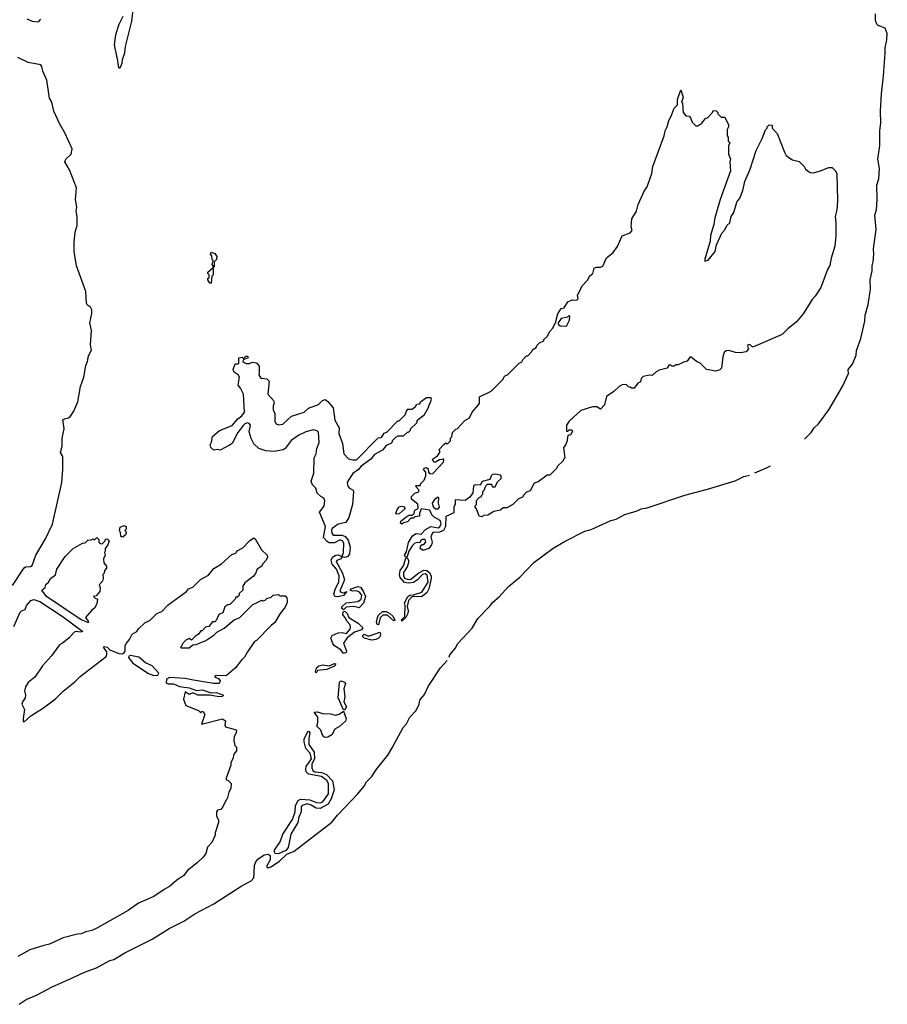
# Model space of a CAD drawing. Extents: x 2293878 to 2522763, y 823964 to 1006972.
# Tile 313 of 407: x 2421150 to 2427836, y 952653 to 960241. Entities that reach past the tile are written whole.
import ezdxf

# ---------------------------------------------------------------- set-up
doc = ezdxf.new("R2010")
doc.units = 0

msp = doc.modelspace()

# ---------------------------------------------------------------- linework, layer by layer
at = {"layer": '0CON20XD'}
for points in [[(2421925, 959870), (2421940, 959905), (2421942.5, 959935), (2421960, 959985), (2421966.7, 960035), (2422015, 960230), (2422024.1, 960315.9)], [(2427198.1, 957007.1), (2427249.4, 957060.6), (2427273.5, 957095), (2427307, 957125), (2427385.9, 957234.1), (2427490.2, 957415), (2427537.3, 957515), (2427535.7, 957545), (2427568.7, 957585), (2427595.5, 957655.5), (2427599, 957691), (2427632.1, 957785), (2427663.1, 957916.9), (2427666.6, 957963.4), (2427688.3, 958045), (2427706.7, 958165), (2427704.3, 958235.7), (2427721, 958305), (2427719.2, 958345), (2427727.4, 958375), (2427731.5, 958435), (2427729, 958475), (2427750.2, 958625), (2427740.7, 958735), (2427753.1, 958775), (2427758.7, 958855), (2427755.5, 958965), (2427770.3, 959015), (2427776.4, 959095), (2427763.2, 959165), (2427778.7, 959271.3), (2427777.8, 959385), (2427786.2, 959445), (2427783.3, 959535), (2427791, 959669), (2427808.1, 959805), (2427821, 959985), (2427819, 960025), (2427834, 960085), (2427836.5, 960135), (2427820.4, 960175), (2427765.5, 960195), (2427755, 960205.5), (2427745.8, 960235), (2427745.7, 960285)], [(2421205, 960246.8), (2421245, 960230), (2421295.3, 960224.7), (2421311.9, 960245)], [(2421943.8, 960266.2), (2421915, 960204), (2421888.2, 960125), (2421878, 960048), (2421895, 959958.8), (2421902.4, 959942.4), (2421908.8, 959885), (2421915, 959870), (2421925, 959870)], [(2421095, 955880.2), (2421185, 956015.2), (2421195, 956023.9), (2421232.2, 956027.8), (2421245.7, 956035), (2421274, 956115), (2421348.8, 956241.2), (2421403.3, 956353.3), (2421475.3, 956675), (2421483.2, 956775), (2421481.2, 956875), (2421463.6, 956905), (2421477.1, 956952.9), (2421476.1, 957015), (2421492.4, 957087.6), (2421483.1, 957156.9), (2421494.2, 957165.8), (2421527.3, 957172.7), (2421541.5, 957185), (2421566.4, 957223.6), (2421598, 957295), (2421618.6, 957415), (2421644.4, 957485.6), (2421658.7, 957575), (2421672.8, 957607.3), (2421680.5, 957649.5), (2421702.8, 957695), (2421696.3, 957736.3), (2421703.5, 957846.5), (2421690.4, 957905), (2421705, 957977.5), (2421704.7, 958004.7), (2421695, 958024.4), (2421671.7, 958041.7), (2421665.4, 958055), (2421658.9, 958145), (2421588.2, 958345), (2421570, 958455), (2421568.8, 958525), (2421577, 958603), (2421592.9, 958655), (2421594.2, 958725), (2421585.8, 958765), (2421590.4, 958795), (2421579.4, 958855), (2421588.5, 958945), (2421534.3, 959084.3), (2421498.9, 959145), (2421505.6, 959165), (2421546.7, 959205), (2421554, 959245), (2421497.9, 959367.9), (2421458.8, 959435), (2421414.2, 959535), (2421397.5, 959605), (2421378.8, 959635), (2421360, 959775), (2421329.2, 959845), (2421321.1, 959881.1), (2421312.1, 959892.1), (2421215, 959910.7), (2421135, 959950.1)], [(2424125, 956096.7), (2424116.2, 956115), (2424131.4, 956138.6), (2424147.5, 956212.5), (2424176.8, 956263.2), (2424205, 956282), (2424245, 956276.5), (2424278.3, 956311.7), (2424317.5, 956335), (2424375, 956325.7), (2424387.8, 956332.2), (2424398.6, 956355), (2424390.3, 956380.3), (2424345, 956406.7), (2424327.5, 956425), (2424310, 956460), (2424245, 956470), (2424230, 956435), (2424230, 956415), (2424195, 956410), (2424185, 956400), (2424165, 956400), (2424138.3, 956371.7), (2424107.5, 956362.5), (2424095, 956352.5), (2424085, 956360), (2424087.5, 956375), (2424125, 956407.5), (2424148.3, 956421.7), (2424178.3, 956421.7), (2424190, 956435), (2424195, 956460), (2424220, 956475), (2424218.3, 956508.3), (2424170, 956545), (2424170, 956565), (2424177.5, 956575), (2424195, 956592.5), (2424227, 956603), (2424227, 956617), (2424200, 956645), (2424205, 956650), (2424238.3, 956651.7), (2424240, 956665), (2424266.7, 956693.3), (2424280, 956725), (2424280, 956755), (2424262.5, 956775), (2424270, 956785), (2424285, 956790), (2424298.3, 956778.3), (2424300, 956755), (2424311.7, 956741.7), (2424335, 956742.5), (2424415, 956830), (2424420, 956845), (2424415, 956860), (2424408.3, 956851.7), (2424385, 956850), (2424355, 956830), (2424341.7, 956831.7), (2424332.5, 956855), (2424370, 956880), (2424387.5, 956905), (2424387.5, 956917.5), (2424380, 956925), (2424421.7, 956968.3), (2424435, 956980), (2424445, 956970), (2424470, 956995), (2424470, 957015), (2424480, 957025), (2424485, 957060), (2424510, 957085), (2424525, 957090), (2424579.3, 957150.7), (2424616.4, 957173.6), (2424637.5, 957215), (2424687, 957273), (2424692.5, 957285), (2424692.5, 957335), (2424783, 957377), (2424875, 957470), (2424880, 957485), (2424895, 957500), (2424910, 957505), (2425000, 957595), (2425020, 957605), (2425030, 957625), (2425055, 957650), (2425065, 957650), (2425095, 957680), (2425105, 957700), (2425130, 957715), (2425135, 957730), (2425155, 957750), (2425190, 957765), (2425190, 957775), (2425218.3, 957801.7), (2425232.5, 957835), (2425255, 957860), (2425280, 957905), (2425297.5, 957975), (2425322.5, 958015), (2425345, 958020), (2425375, 958067.5), (2425408.3, 958081.7), (2425445, 958080), (2425455, 958090), (2425450, 958115), (2425485, 958190), (2425526.1, 958233.9), (2425543.6, 958266.4), (2425566.1, 958283.9), (2425577.5, 958325), (2425595, 958332.5), (2425625, 958332.5), (2425645, 958342.5), (2425673.3, 958405), (2425724, 958446), (2425757.3, 958492.7), (2425793.8, 958575), (2425855, 958597.5), (2425870, 958615), (2425862.5, 958645), (2425868.8, 958705), (2425903.8, 958765), (2425916.2, 958816.2), (2425966.2, 958925), (2425982.9, 958947.1), (2426020.8, 959055), (2426030.7, 959109.3), (2426117.1, 959345), (2426124.4, 959385), (2426139.2, 959415), (2426152, 959465), (2426171.7, 959498.3), (2426195, 959560), (2426220, 959585), (2426220, 959625), (2426245, 959700), (2426262.5, 959645), (2426250, 959605), (2426257.5, 959595), (2426262.5, 959525), (2426285, 959500), (2426308.3, 959498.3), (2426320, 959485), (2426331.7, 959451.7), (2426361.7, 959421.7), (2426377, 959423), (2426406.4, 959443.6), (2426435, 959480), (2426450, 959485), (2426490, 959525), (2426495, 959540), (2426518.3, 959538.3), (2426530, 959525), (2426530, 959515), (2426555, 959490), (2426585, 959490), (2426611.7, 959431.7), (2426612.5, 959415), (2426602.5, 959395), (2426602.5, 959345), (2426610, 959335), (2426610, 959305), (2426622.5, 959295), (2426612.5, 959265), (2426612.5, 959205), (2426627.5, 959165), (2426622.5, 959145), (2426626.7, 959075), (2426548.8, 958855), (2426506.7, 958715), (2426498.3, 958661.7), (2426473.6, 958576.4), (2426470, 958535), (2426430, 958395), (2426430, 958380), (2426455, 958387.5), (2426508.8, 958455), (2426520, 958505), (2426561.2, 958595), (2426585, 958622.5), (2426600, 958655), (2426623.3, 958675), (2426632, 958725), (2426653.8, 958755), (2426676.9, 958835), (2426698.8, 958865), (2426723.8, 958925), (2426738.6, 958995), (2426780, 959090), (2426825, 959232.5), (2426872.5, 959325), (2426898.3, 959391.7), (2426910, 959405), (2426910, 959415), (2426925, 959430), (2426948.3, 959428.3), (2426950, 959405), (2426987.5, 959365), (2427045, 959220), (2427057.5, 959195), (2427085, 959172.5), (2427105, 959160), (2427158.3, 959148.3), (2427195, 959110), (2427205, 959090), (2427243, 959063), (2427265, 959060), (2427315, 959072.5), (2427385, 959102.5), (2427411.7, 959101.7), (2427437, 959077), (2427447, 959053), (2427453.8, 958845), (2427446.2, 958775), (2427433.8, 958725), (2427440, 958675), (2427440, 958575), (2427431.2, 958495), (2427403.3, 958403.3), (2427393.9, 958346.1), (2427376.7, 958315), (2427325, 958177.5), (2427280.7, 958109.3), (2427257.5, 958085), (2427187.3, 957972.7), (2427137, 957913), (2427070.5, 957859.5), (2427025.9, 957814.1), (2426805, 957720), (2426795, 957720), (2426780, 957735), (2426765, 957737.5), (2426760, 957725), (2426767.5, 957705), (2426747.7, 957682.3), (2426705, 957673.3), (2426666.4, 957676.4), (2426615, 957692.5), (2426595, 957690), (2426580, 957675), (2426568.3, 957641.7), (2426557.5, 957555), (2426545, 957542.5), (2426515, 957531.2), (2426444.1, 957544.1), (2426393.6, 957593.6), (2426365, 957607.5), (2426325, 957640), (2426315, 957640), (2426295, 957610), (2426265, 957602.5), (2426225, 957580), (2426205, 957580), (2426195, 957570), (2426175, 957570), (2426168.3, 957578.3), (2426155, 957580), (2426140, 957555), (2426079.3, 957540.7), (2426055, 957527.5), (2426025, 957500), (2426005, 957502.5), (2425955, 957490), (2425940, 957475), (2425935, 957450), (2425915, 957440), (2425885, 957400), (2425865, 957400), (2425855, 957410), (2425841.7, 957411.7), (2425825, 957430), (2425793.6, 957426.4), (2425770, 957415), (2425730, 957375), (2425673.6, 957336.4), (2425657, 957273), (2425625, 957240), (2425597, 957257), (2425565, 957257.5), (2425475, 957230), (2425385, 957147.5), (2425363.3, 957115), (2425365, 957070), (2425375, 957070), (2425385, 957080), (2425405, 957080), (2425410, 957065), (2425400, 957055), (2425398.3, 957041.7), (2425385, 957040), (2425371.7, 957028.3), (2425370, 956995), (2425357, 956963), (2425340, 956945), (2425350, 956865), (2425340, 956855), (2425338.3, 956841.7), (2425295, 956800), (2425288.3, 956781.7), (2425235, 956730), (2425215, 956730), (2425145, 956680), (2425115, 956670), (2425085, 956610), (2425055, 956600), (2425035, 956580), (2425025, 956560), (2424995, 956547.5), (2424950, 956505), (2424905, 956480), (2424875, 956480), (2424855, 956460), (2424805, 956450), (2424757, 956423), (2424725, 956420), (2424715, 956410), (2424690, 956415), (2424671.7, 956471.7), (2424660, 956485), (2424660, 956495), (2424670, 956505), (2424670, 956535), (2424691.7, 956558.3), (2424710, 956565), (2424710, 956575), (2424720, 956585), (2424720, 956605), (2424730, 956615), (2424741.7, 956648.3), (2424755, 956660), (2424785, 956660), (2424791.7, 956641.7), (2424815, 956640), (2424831.7, 956678.3), (2424860, 956705), (2424860, 956725), (2424851.7, 956731.7), (2424815, 956738.8), (2424795, 956736.2), (2424784, 956725), (2424773.3, 956696.7), (2424715, 956682.5), (2424697.5, 956652.5), (2424665, 956656.7), (2424655, 956652.5), (2424647.5, 956645), (2424642.5, 956595), (2424618, 956562), (2424583.6, 956536.4), (2424505, 956540), (2424507, 956507), (2424497, 956483), (2424495, 956440), (2424435, 956413.3), (2424431.9, 956335), (2424415.4, 956304.6), (2424385, 956291.9), (2424335, 956287.5), (2424325, 956276.2), (2424319.2, 956255), (2424328.8, 956215), (2424323.3, 956195), (2424302.5, 956165), (2424265, 956152.5), (2424255, 956152.5), (2424237.5, 956165), (2424241.7, 956188.3), (2424252.5, 956197.5), (2424265, 956197.5), (2424280, 956215), (2424275.9, 956235.9), (2424255, 956236), (2424240, 956225), (2424235, 956210), (2424215, 956212.5), (2424195, 956206), (2424174.6, 956185.4), (2424149.2, 956145), (2424135, 956100), (2424125, 956096.7)], [(2422625, 958210), (2422615, 958210), (2422600, 958235), (2422600, 958245), (2422610, 958255), (2422610, 958275), (2422600, 958285), (2422600, 958295), (2422640, 958330), (2422640, 958345), (2422632.5, 958355), (2422640, 958385), (2422633.6, 958393.6), (2422631.7, 958421.7), (2422620, 958435), (2422625, 958450), (2422655, 958440), (2422670, 958415), (2422667, 958393), (2422650, 958375), (2422650, 958335), (2422640, 958330), (2422640, 958275), (2422630, 958265), (2422625, 958210)], [(2425365, 957880), (2425387.5, 957925), (2425390, 957955), (2425385, 957960), (2425371.7, 957948.3), (2425323, 957937), (2425300, 957905), (2425300, 957895), (2425315, 957882.5), (2425365, 957880)], [(2423605, 955793.9), (2423579.2, 955795), (2423570.4, 955815), (2423583, 955857), (2423610, 955905), (2423612.9, 955955), (2423591.8, 956005), (2423557.1, 956045), (2423550.5, 956075), (2423561.7, 956098.3), (2423586.2, 956115), (2423605, 956117.5), (2423625, 956105.8), (2423635, 956106.7), (2423645.5, 956135), (2423646.9, 956206.9), (2423638.1, 956225), (2423625, 956230.8), (2423615, 956230.9), (2423575, 956208.2), (2423535, 956210), (2423518.9, 956218.9), (2423490.9, 956250.9), (2423506.7, 956335), (2423461.2, 956445), (2423497.7, 956492.3), (2423501.2, 956535), (2423493, 956553), (2423470, 956565), (2423441.7, 956591.7), (2423431.7, 956631.7), (2423407.5, 956655), (2423397.5, 956685), (2423416.7, 956745), (2423418.8, 956865), (2423434.3, 956895.7), (2423438.8, 956935), (2423458.3, 956981.7), (2423452.3, 957062.3), (2423442.3, 957072.3), (2423415, 957080), (2423356.1, 957063.9), (2423301.2, 957038.8), (2423241.2, 956998.8), (2423205, 956950), (2423196.7, 956935), (2423180, 956925), (2423115, 956914.3), (2423047, 956917), (2422992.5, 956935), (2422955, 956972.5), (2422934.1, 957014.1), (2422917.5, 957065), (2422927.5, 957115), (2422919.3, 957129.3), (2422905, 957133.3), (2422885, 957127.5), (2422873.6, 957116.4), (2422831.7, 957058.3), (2422786.7, 956975), (2422772.5, 956965), (2422695, 956923.8), (2422675, 956927.5), (2422645, 956922.5), (2422622.5, 956945), (2422617.5, 956965), (2422627.5, 956985), (2422635, 957027.5), (2422690, 957075), (2422786.4, 957113.6), (2422830, 957165), (2422863, 957187), (2422882.5, 957215), (2422873.8, 957355), (2422852.3, 957402.3), (2422834.2, 957425), (2422843.8, 957485), (2422834.1, 957504.1), (2422803.8, 957525), (2422794, 957545), (2422811.7, 957588.3), (2422831.7, 957588.3), (2422840, 957595), (2422840, 957635), (2422865, 957640), (2422875, 957630), (2422891.7, 957648.3), (2422905, 957647.5), (2422910, 957635), (2422871.7, 957618.3), (2422870, 957605), (2422895, 957590), (2422921.7, 957591.7), (2422945, 957602.5), (2422975, 957596.7), (2422995, 957570), (2422996.2, 957523.8), (2422992.5, 957505), (2423007.5, 957477.5), (2423055, 957472.5), (2423072.5, 957455), (2423062.5, 957355), (2423106.7, 957305), (2423110, 957285), (2423102.5, 957265), (2423102.5, 957235), (2423116.7, 957205), (2423117.5, 957145), (2423127, 957127), (2423145, 957117.5), (2423177, 957123), (2423245, 957186), (2423343.6, 957216.4), (2423375, 957247.5), (2423453.6, 957276.4), (2423483.9, 957306.1), (2423505, 957312.5), (2423525, 957297.5), (2423565, 957250), (2423577.5, 957155), (2423612.5, 957095), (2423610.7, 957050.7), (2423636.7, 956975), (2423647.5, 956895), (2423685, 956857.5), (2423718.3, 956848.3), (2423745, 956850), (2423911.7, 957018.3), (2423938.3, 957021.7), (2423960, 957055), (2423978.3, 957061.7), (2424065, 957150), (2424075, 957150), (2424120, 957195), (2424130, 957225), (2424141.7, 957238.3), (2424175, 957240), (2424200, 957260), (2424211.7, 957278.3), (2424235, 957280), (2424240, 957295), (2424285, 957330), (2424315, 957330), (2424320, 957325), (2424317, 957293), (2424300, 957265), (2424300, 957255), (2424265, 957190), (2424211.7, 957148.3), (2424210, 957135), (2424160, 957085), (2424160, 957075), (2424145, 957060), (2424135, 957060), (2424105, 957030), (2424065, 957030), (2424045, 957020), (2424020, 956995), (2424020, 956985), (2424010, 956975), (2423975, 956960), (2423946.4, 956923.6), (2423885, 956890), (2423856.4, 956853.6), (2423780.7, 956799.3), (2423760, 956775), (2423717, 956743), (2423673, 956677), (2423680, 956645), (2423690.7, 956630.7), (2423720, 956615), (2423722.5, 956605), (2423715.8, 956504.2), (2423686.4, 956403.6), (2423663, 956367), (2423605, 956351.9), (2423559.2, 956320.8), (2423552.4, 956307.6), (2423554.5, 956284.5), (2423567, 956267), (2423635, 956268.2), (2423658.5, 956258.5), (2423680.2, 956230.2), (2423696.9, 956175), (2423690.5, 956125), (2423678.5, 956105), (2423655, 956095.5), (2423635, 956100), (2423625.4, 956084.6), (2423595, 956074), (2423588.6, 956065), (2423637.7, 955975), (2423653.9, 955925), (2423618.5, 955838.5), (2423625, 955828.9), (2423646.1, 955823.9), (2423670, 955835), (2423645, 955802.7), (2423605, 955793.9)], [(2426816, 956748.2), (2426905, 956786.7), (2426935.5, 956803.3)], [(2424459.2, 955328), (2424465.6, 955345), (2424505.6, 955394.4), (2424526, 955434), (2424637.5, 955552.5), (2424680, 955625), (2424776.2, 955723.8), (2424797.2, 955752.8), (2424845.8, 955794.2), (2424866.2, 955816.4), (2424868, 955818.4), (2424918.1, 955871.9), (2425005, 955945.3), (2425113.5, 956056.5), (2425262.6, 956167.4), (2425355, 956222.9), (2425505, 956298), (2425555, 956312.3), (2425705, 956381.2), (2425748, 956392), (2425813, 956427), (2425907.5, 956455), (2425938.4, 956471.6), (2425985, 956480), (2426275, 956577.3), (2426451.8, 956621.8), (2426665, 956687.5), (2426730.6, 956719.4), (2426774.9, 956730.6)], [(2424375, 956470), (2424386.2, 956485), (2424376.7, 956515), (2424380, 956555), (2424375, 956560), (2424347, 956543), (2424330, 956515), (2424333, 956493), (2424341.7, 956481.7), (2424355, 956470), (2424375, 956470)], [(2424055, 956430), (2424050, 956435), (2424060, 956465), (2424075, 956487.5), (2424095, 956492.5), (2424108.3, 956488.3), (2424120, 956475), (2424075, 956432.5), (2424055, 956430)], [(2421945, 956252.5), (2421928.3, 956258.3), (2421927.5, 956287.5), (2421920, 956305), (2421925, 956330), (2421955, 956342.5), (2421970, 956335), (2421970, 956315), (2421960, 956305), (2421970, 956295), (2421970, 956285), (2421965, 956270), (2421945, 956252.5)], [(2421106, 955565), (2421152.5, 955675), (2421165, 955685.7), (2421193.3, 955695), (2421201.2, 955725), (2421236.7, 955765), (2421257.7, 955772.3), (2421305, 955755.8), (2421476.4, 955645), (2421636, 955525), (2421615, 955521.1), (2421585, 955526), (2421569.3, 955520.7), (2421527.5, 955475), (2421480, 955435), (2421457, 955423), (2421395, 955337.5), (2421325, 955262.5), (2421266.2, 955175), (2421215, 955133.8), (2421195, 955100), (2421186, 955066), (2421194, 955035), (2421192.5, 955015), (2421171.4, 954985), (2421165.8, 954965), (2421185.8, 954925), (2421176.7, 954855), (2421177.5, 954835), (2421185, 954830), (2421235, 954876.7), (2421333.6, 954936.4), (2421425, 955006.7), (2421485, 955066.7), (2421575, 955136.7), (2421615, 955180), (2421816.4, 955333.6), (2421822, 955348), (2421820.3, 955370.3), (2421796.2, 955405), (2421800.6, 955409.4), (2421823.8, 955405), (2421843.7, 955383.7), (2421915, 955355.4), (2421937.5, 955352.5), (2421951.3, 955358.7), (2421961.9, 955375), (2421963.3, 955416.7), (2421973, 955437), (2421996.7, 955465), (2422017.5, 955505), (2422053, 955527), (2422065, 955547.5), (2422115, 955592.5), (2422156.7, 955613.3), (2422207.5, 955665), (2422245, 955680), (2422295, 955732.5), (2422436.4, 955833.6), (2422450, 955855), (2422485, 955867.5), (2422543.9, 955926.1), (2422605, 955960), (2422645, 956012.5), (2422705, 956047.5), (2422785, 956120), (2422815, 956130), (2422825, 956147.5), (2422869.3, 956170.7), (2422920, 956225), (2422955, 956247.5), (2422965, 956240), (2423014.2, 956154.2), (2423056.7, 956115), (2423060, 956095), (2423047, 956073), (2423020, 956045), (2423015, 956030), (2422980, 956005), (2422968.3, 955971.7), (2422949.3, 955950.7), (2422885, 955900), (2422870, 955875), (2422870, 955845), (2422841.7, 955818.3), (2422838.3, 955801.7), (2422825, 955790), (2422815, 955790), (2422810, 955775), (2422770, 955735), (2422755, 955732.5), (2422730, 955715), (2422715, 955670), (2422683.6, 955656.4), (2422665, 955610), (2422655, 955600), (2422635, 955600), (2422606.4, 955563.6), (2422581.7, 955558.3), (2422555, 955530), (2422545, 955530), (2422527.5, 955505), (2422507, 955493), (2422480, 955465), (2422475, 955460), (2422455, 955472.5), (2422430, 955460), (2422401.7, 955428.3), (2422400, 955415), (2422390, 955405), (2422395, 955400), (2422455, 955401.2), (2422485, 955422.5), (2422510, 955425), (2422585, 955456.7), (2422645, 955496.7), (2422669.3, 955520.7), (2422725, 955552.5), (2422803.9, 955616.1), (2422847.5, 955635), (2422945, 955732.5), (2423015, 955767.5), (2423025, 955762.5), (2423041.7, 955768.3), (2423055, 955780), (2423088.3, 955791.7), (2423103, 955807), (2423145, 955810), (2423155, 955800), (2423195, 955800), (2423210, 955785), (2423212.5, 955765), (2423211.7, 955748.3), (2423196.1, 955713.9), (2423157.5, 955665), (2423117.5, 955595), (2423087, 955573), (2422975, 955457.5), (2422960.7, 955449.3), (2422905, 955370), (2422883, 955327), (2422857, 955303), (2422812.5, 955245), (2422740, 955185), (2422665, 955187.5), (2422655, 955180), (2422653.9, 955173.9), (2422683.3, 955163.3), (2422693.8, 955145), (2422686.7, 955125), (2422644.1, 955124.1), (2422489.7, 955149.7), (2422425, 955163.6), (2422305, 955171.1), (2422281.8, 955158.2), (2422279.5, 955129.5), (2422295, 955121.4), (2422335, 955121.9), (2422382.3, 955102.3), (2422455, 955091.9), (2422511.7, 955071.7), (2422555, 955075.4), (2422625, 955053.8), (2422665, 955055.4), (2422720, 955035), (2422710, 955025), (2422685, 955023.1), (2422615, 955034.4), (2422524, 955034), (2422485, 955052.5), (2422455, 955040), (2422425, 955060), (2422412.5, 955005), (2422430, 954955), (2422527, 954917), (2422545, 954900), (2422551.7, 954908.3), (2422565, 954910), (2422576.7, 954885), (2422551.7, 954811.7), (2422713, 954853), (2422737, 954837), (2422730, 954805), (2422735, 954790), (2422811.7, 954771.7), (2422820, 954765), (2422817.5, 954745), (2422803.6, 954716.4), (2422800, 954685), (2422808.3, 954648.3), (2422820, 954635), (2422820, 954605), (2422800.7, 954579.3), (2422793.3, 954545), (2422777.5, 954515), (2422777.5, 954495), (2422740, 954395), (2422741.7, 954381.7), (2422755, 954380), (2422780, 954355), (2422777.5, 954315), (2422763, 954287), (2422750, 954235), (2422741.7, 954228.3), (2422716.1, 954173.9), (2422700, 954155), (2422675, 954150), (2422666.7, 954135), (2422666.7, 954105), (2422681.7, 954071.7), (2422682.5, 954055), (2422657.5, 953975), (2422656.7, 953955), (2422630.7, 953899.3), (2422597.5, 953865), (2422583.3, 953815), (2422565, 953787.5), (2422517.7, 953742.3), (2422443.3, 953685), (2422413.8, 953645), (2422360.5, 953609.5), (2422305, 953559.4), (2422262.4, 953537.6), (2422185, 953483.1), (2422065, 953432.5), (2421985, 953376), (2421745, 953239.2), (2421705, 953220.8), (2421659.7, 953210.3), (2421625, 953196.2), (2421595, 953193.8), (2421485, 953163.8), (2421380, 953115), (2421335, 953106.7), (2421228.3, 953071.7), (2421135, 953020)], [(2421675, 955594), (2421625, 955615.8), (2421357.1, 955795), (2421320, 955845), (2421347.5, 955865), (2421351.7, 955888.3), (2421373, 955907), (2421387, 955933), (2421425, 955962.5), (2421437.5, 956005), (2421500, 956105), (2421562.5, 956165), (2421635, 956207.5), (2421655, 956210), (2421675, 956230), (2421701.7, 956231.7), (2421715, 956240), (2421725, 956230), (2421745, 956250), (2421760, 956235), (2421760, 956215), (2421773, 956203), (2421785, 956202.5), (2421810, 956225), (2421811.7, 956238.3), (2421825, 956240), (2421840, 956225), (2421830, 956195), (2421810, 956165), (2421810, 956145), (2421802.5, 956135), (2421810, 956115), (2421796.7, 956085), (2421797.5, 956055), (2421818.3, 956028.3), (2421820, 956015), (2421803, 955997), (2421800, 955975), (2421790, 955965), (2421792.5, 955935), (2421787, 955913), (2421762.5, 955885), (2421770, 955865), (2421767, 955833), (2421738.3, 955801.7), (2421720, 955795), (2421731.7, 955781.7), (2421750, 955775), (2421745, 955740), (2421727.5, 955705), (2421705, 955690), (2421657.5, 955635), (2421678.8, 955605), (2421680, 955595), (2421675, 955594)], [(2424095, 955604.4), (2424092.5, 955615), (2424117.5, 955642.5), (2424121.1, 955725), (2424116.8, 955746.8), (2424141.1, 955795), (2424156.7, 955805), (2424185, 955808.1), (2424249.9, 955830.1), (2424298.8, 955905), (2424290.7, 955960.7), (2424275, 955971.1), (2424253.8, 955966.2), (2424215.2, 955924.8), (2424185, 955904.6), (2424145, 955899.2), (2424115, 955904.6), (2424082.4, 955942.4), (2424076.5, 955965), (2424081.1, 955995), (2424107.8, 956032.2), (2424125, 956090), (2424135, 956092.5), (2424145.4, 956075.4), (2424147.5, 956055), (2424137.1, 956025), (2424108.9, 955981.1), (2424106.7, 955955), (2424116.5, 955936.5), (2424145, 955926.4), (2424165, 955927.9), (2424225, 955979.1), (2424265, 955998.2), (2424285, 955997.1), (2424305, 955984.3), (2424321.8, 955955), (2424322.2, 955935), (2424303.5, 955855), (2424286.8, 955823.2), (2424245.8, 955794.2), (2424185, 955796.7), (2424170, 955790), (2424146.2, 955765), (2424137.3, 955717.3), (2424144.6, 955685), (2424141.8, 955665), (2424125, 955632.5), (2424095, 955604.4)], [(2423645, 955692.5), (2423632.4, 955702.4), (2423632.7, 955715), (2423665, 955746.4), (2423755, 955756.2), (2423781.5, 955775), (2423786.7, 955805), (2423768.5, 955828.5), (2423745, 955838.5), (2423715, 955836.2), (2423697.1, 955845), (2423704.3, 955855.7), (2423755, 955872), (2423776.9, 955866.9), (2423797.9, 955837.9), (2423814.4, 955795.6), (2423798.5, 955745), (2423765, 955708.5), (2423725, 955718.9), (2423667.1, 955712.9), (2423645, 955692.5)], [(2423645, 955355.5), (2423625.5, 955385.5), (2423575, 955415.4), (2423562.3, 955432.3), (2423548.9, 955475), (2423558.1, 955495), (2423605, 955516.7), (2423635, 955518.7), (2423668.9, 955511.1), (2423696.8, 955543.2), (2423700.7, 955555), (2423696.2, 955576.2), (2423671.2, 955605), (2423659.1, 955635), (2423641.5, 955655), (2423642.7, 955677.3), (2423655, 955682.9), (2423674.5, 955665), (2423687.8, 955635), (2423759.4, 955589.4), (2423795.3, 955555), (2423785, 955539.2), (2423730, 955520), (2423672.6, 955477.4), (2423646.7, 955435), (2423668.4, 955375), (2423665, 955363.6), (2423645, 955355.5)], [(2423915, 955576.9), (2423905, 955580.6), (2423900.6, 955595), (2423907.3, 955635), (2423915, 955651.1), (2423945, 955680.8), (2423975, 955679.2), (2424002.2, 955665), (2424025.2, 955645.2), (2424040.8, 955615), (2424035, 955608), (2424025, 955614.4), (2423985, 955651.5), (2423948.7, 955651.3), (2423928.2, 955631.8), (2423915, 955576.9)], [(2423865, 955458.4), (2423806, 955475), (2423795.5, 955485), (2423794.2, 955495.8), (2423805, 955505.3), (2423831.2, 955491.2), (2423845, 955491.3), (2423925, 955521.9), (2423931.1, 955505), (2423925, 955485.8), (2423916.2, 955473.8), (2423895, 955463.8), (2423865, 955458.4)], [(2421145, 952652.7), (2421199.9, 952690.1), (2421285.1, 952724.9), (2421395, 952785.4), (2421567.6, 952862.4), (2421649, 952901), (2421741.4, 952935), (2421845, 952990.4), (2421875, 952998.8), (2421960.7, 953049.3), (2422172.1, 953155), (2422303.2, 953236.8), (2422415, 953292.4), (2422500, 953350), (2422645, 953427.8), (2422856.8, 953563.2), (2422935, 953604.7), (2422953.7, 953626.3), (2422957.6, 953665), (2422959.7, 953725), (2422968.7, 953751.3), (2422985, 953771), (2423034.5, 953805.5), (2423065, 953810.9), (2423080, 953800), (2423080.5, 953765), (2423053.2, 953715), (2423065, 953705.4), (2423085, 953711.3), (2423152.7, 953755), (2423210, 953810), (2423266.1, 953833.9), (2423555, 954057.6), (2423598.4, 954111.6), (2423755.3, 954275), (2423804.7, 954335), (2423823.1, 954366.9), (2423865, 954407.1), (2423902.6, 954467.4), (2423986.8, 954573.2), (2424019.6, 954630.4), (2424104.5, 954785.5), (2424130, 954815), (2424157.2, 954865), (2424205, 954916.2), (2424228.1, 954965), (2424233, 954997), (2424269.2, 955040.8), (2424297.5, 955102.5), (2424392.4, 955245), (2424443.9, 955303.2)], [(2422185, 955186.7), (2422215, 955190), (2422221.2, 955205), (2422171.7, 955261.7), (2422119.2, 955285), (2422068.7, 955328.7), (2422005, 955341.2), (2421990, 955335), (2421988.8, 955325), (2422022.9, 955282.9), (2422142.1, 955202.1), (2422185, 955186.7)], [(2423435, 955204), (2423428.8, 955215), (2423436.7, 955245), (2423455, 955261.1), (2423485, 955268.2), (2423535, 955261.4), (2423575, 955280), (2423586.2, 955276.2), (2423575, 955257.9), (2423518.2, 955231.8), (2423444, 955226), (2423435, 955204)], [(2423645, 954922.5), (2423604.2, 955015), (2423615.5, 955135), (2423624.7, 955145.3), (2423652.2, 955135), (2423660.8, 955125), (2423647.9, 955085), (2423655.3, 955024.7), (2423648.6, 954985), (2423668.5, 954945), (2423655, 954923.1), (2423645, 954922.5)], [(2423505, 954708), (2423495, 954714), (2423480, 954735), (2423471.8, 954765), (2423438.9, 954795), (2423448.5, 954825), (2423448.9, 954865), (2423420, 954905), (2423445, 954907.8), (2423484.3, 954894.3), (2423545, 954892), (2423585, 954880), (2423612, 954888), (2423645, 954912), (2423665.8, 954855), (2423660.2, 954835), (2423615, 954793.7), (2423578.2, 954771.9), (2423555, 954728.7), (2423525, 954712.7), (2423505, 954708)], [(2423145, 953813.3), (2423120, 953815), (2423112.9, 953825), (2423115, 953841.4), (2423156.7, 953905), (2423179, 953965), (2423252.1, 954077.9), (2423272.2, 954135), (2423275.3, 954185), (2423295, 954223.9), (2423315, 954233.9), (2423385, 954228.7), (2423437.4, 954207.4), (2423465.8, 954204.2), (2423486.9, 954213.1), (2423531.1, 954275), (2423528.7, 954355), (2423517.8, 954377.8), (2423477.1, 954407.1), (2423375, 954426.3), (2423357.6, 954445), (2423354.1, 954465), (2423358.8, 954485), (2423398.8, 954545), (2423388.1, 954588.1), (2423355.9, 954625), (2423343.4, 954676.6), (2423343.2, 954696.8), (2423370.8, 954755), (2423378.7, 954758.7), (2423386.2, 954745), (2423378, 954702), (2423378.3, 954655), (2423418.7, 954595), (2423420.8, 954545), (2423400.5, 954505), (2423401, 954475), (2423408.4, 954455), (2423425, 954445.2), (2423475, 954439.8), (2423514.5, 954425), (2423560.8, 954375), (2423573, 954305), (2423550.2, 954235), (2423526.1, 954193.9), (2423465, 954161.2), (2423435, 954164.4), (2423397.5, 954187.5), (2423365, 954197.2), (2423326.5, 954185), (2423320.4, 954175), (2423319.6, 954135), (2423302.5, 954095), (2423294.1, 954055), (2423240.8, 953965), (2423219.3, 953860.7), (2423201.1, 953838.9), (2423145, 953813.3)]]:
    msp.add_lwpolyline(points, dxfattribs=at)

doc.saveas('drawing.dxf')
